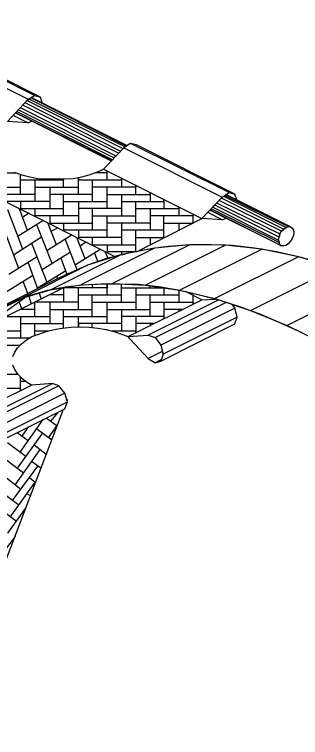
# Model space of a CAD drawing. Extents: x 636183 to 639890, y 299162 to 300538.
# Drawn here: x 636345.9 to 636369.7, y 299169 to 299228.9 of the extents above; entities that cross this region are included whole.
import ezdxf

# ---------------------------------------------------------------- set-up
doc = ezdxf.new("R2010")
doc.units = 0
doc.layers.add('Default', color=7, linetype='Continuous')

msp = doc.modelspace()

# ---------------------------------------------------------------- linework, layer by layer
at = {"layer": 'Default'}
for p, q in [((636354.261, 299208.834), (636314.107, 299228.946)), ((636347.58, 299222.23), (636339.396, 299226.323)), ((636348.07, 299222.091), (636339.886, 299226.218)), ((636338.836, 299225.973), (636347.056, 299221.916)), ((636345.342, 299220.062), (636347.056, 299221.916)), ((636346.951, 299221.811), (636347.161, 299221.916)), ((636354.891, 299217.823), (636346.951, 299221.811)), ((636347.056, 299221.916), (636347.58, 299222.23)), ((636347.161, 299221.916), (636355.101, 299217.963)), ((636347.266, 299222.021), (636347.336, 299222.056)), ((636355.205, 299218.033), (636347.266, 299222.021)), ((636347.336, 299222.056), (636355.275, 299218.068)), ((636347.58, 299222.23), (636348.07, 299222.091)), ((636348.21, 299221.636), (636348.07, 299222.091)), ((636346.391, 299221.216), (636354.331, 299217.229)), ((636354.541, 299217.439), (636346.601, 299221.426)), ((636346.776, 299221.636), (636354.716, 299217.613)), ((636345.797, 299220.586), (636347.056, 299219.957)), ((636346.006, 299220.796), (636353.946, 299216.809)), ((636353.946, 299216.844), (636346.006, 299220.796)), ((636346.216, 299221.041), (636346.111, 299220.901)), ((636346.111, 299220.901), (636354.016, 299216.914)), ((636354.156, 299217.054), (636346.216, 299221.041)), ((636347.056, 299219.957), (636345.342, 299220.062)), ((636347.056, 299219.957), (636347.336, 299220.097)), ((636355.555, 299218.243), (636354.996, 299217.893)), ((636363.74, 299214.186), (636355.555, 299218.243)), ((636356.045, 299218.138), (636355.555, 299218.243)), ((636354.996, 299217.893), (636353.317, 299216.109)), ((636354.996, 299217.893), (636363.145, 299213.801)), ((636355.101, 299217.963), (636355.205, 299218.033)), ((636364.195, 299214.046), (636356.045, 299218.138)), ((636354.331, 299217.229), (636354.156, 299217.054)), ((636354.016, 299216.914), (636353.946, 299216.844)), ((636345.237, 299215.795), (636346.041, 299215.795)), ((636345.902, 299215.865), (636346.531, 299215.655)), ((636352.128, 299215.655), (636352.757, 299215.865)), ((636353.597, 299215.795), (636352.617, 299215.795)), ((636352.757, 299215.865), (636353.317, 299216.109)), ((636353.317, 299216.109), (636361.466, 299212.017)), ((636353.597, 299215.235), (636353.597, 299215.935)), ((636346.426, 299214.011), (636346.426, 299215.655)), ((636346.426, 299215.235), (636349.994, 299215.235)), ((636346.531, 299215.655), (636347.196, 299215.48)), ((636347.196, 299215.48), (636347.86, 299215.34)), ((636347.615, 299215.235), (636347.615, 299213.416)), ((636347.86, 299215.34), (636348.595, 299215.305)), ((636348.595, 299215.305), (636349.329, 299215.305)), ((636348.84, 299215.305), (636348.84, 299215.235)), ((636349.329, 299215.305), (636350.064, 299215.305)), ((636349.994, 299214.605), (636349.994, 299215.305)), ((636350.064, 299215.305), (636350.798, 299215.34)), ((636350.798, 299215.34), (636351.498, 299215.48)), ((636351.218, 299215.41), (636351.218, 299215.235)), ((636351.218, 299214.011), (636351.218, 299215.41)), ((636351.218, 299215.235), (636354.786, 299215.235)), ((636351.498, 299215.48), (636352.128, 299215.655)), ((636352.372, 299215.235), (636352.372, 299213.416)), ((636354.786, 299215.34), (636354.786, 299214.605)), ((636342.859, 299214.605), (636346.426, 299214.605)), ((636347.615, 299214.605), (636351.218, 299214.605)), ((636348.84, 299214.605), (636348.84, 299212.857)), ((636355.975, 299214.605), (636352.372, 299214.605)), ((636353.597, 299212.857), (636353.597, 299214.605)), ((636355.975, 299214.78), (636355.975, 299214.605)), ((636355.975, 299214.011), (636355.975, 299214.78)), ((636347.615, 299214.011), (636344.048, 299214.011)), ((636352.372, 299214.011), (636348.84, 299214.011)), ((636349.994, 299212.227), (636349.994, 299214.011)), ((636353.597, 299214.011), (636357.164, 299214.011)), ((636354.786, 299214.011), (636354.786, 299212.227)), ((636357.164, 299214.186), (636357.164, 299213.416)), ((636357.164, 299214.011), (636357.164, 299214.186)), ((636363.145, 299213.801), (636363.74, 299214.186)), ((636363.46, 299214.011), (636363.39, 299213.941)), ((636368.812, 299211.318), (636363.46, 299214.011)), ((636363.74, 299214.186), (636364.195, 299214.046)), ((636364.369, 299213.556), (636364.195, 299214.046)), ((636348.84, 299213.416), (636345.237, 299213.416)), ((636346.426, 299213.416), (636346.426, 299212.787)), ((636349.994, 299213.416), (636353.597, 299213.416)), ((636351.218, 299213.416), (636351.218, 299211.632)), ((636354.786, 299213.416), (636358.318, 299213.416)), ((636355.975, 299211.632), (636355.975, 299213.416)), ((636358.318, 299213.556), (636358.318, 299212.857)), ((636358.318, 299213.416), (636358.318, 299213.556)), ((636361.466, 299212.017), (636363.145, 299213.801)), ((636368.077, 299210.968), (636362.9, 299213.521)), ((636363.075, 299213.731), (636368.252, 299211.143)), ((636363.25, 299213.871), (636368.462, 299211.283)), ((636363.39, 299213.941), (636368.637, 299211.353)), ((636346.321, 299212.857), (636346.986, 299211.038)), ((636346.426, 299212.857), (636349.994, 299212.857)), ((636347.615, 299212.857), (636347.615, 299212.192)), ((636354.786, 299212.857), (636351.218, 299212.857)), ((636352.372, 299212.857), (636352.372, 299211.038)), ((636355.975, 299212.857), (636359.543, 299212.857)), ((636357.164, 299212.857), (636357.164, 299211.038)), ((636359.543, 299212.996), (636359.543, 299212.227)), ((636359.543, 299212.857), (636359.543, 299212.996)), ((636362.236, 299212.822), (636362.166, 299212.752)), ((636367.867, 299210.023), (636362.236, 299212.822)), ((636362.551, 299213.136), (636362.376, 299212.961)), ((636362.376, 299212.961), (636367.832, 299210.233)), ((636367.867, 299210.478), (636362.551, 299213.136)), ((636362.691, 299213.311), (636367.937, 299210.758)), ((636346.601, 299209.464), (636345.377, 299212.752)), ((636347.126, 299212.472), (636346.601, 299212.122)), ((636351.218, 299212.227), (636347.615, 299212.227)), ((636348.84, 299212.227), (636348.84, 299211.597)), ((636352.372, 299212.227), (636355.975, 299212.227)), ((636353.597, 299210.443), (636353.597, 299212.227)), ((636360.732, 299212.227), (636357.164, 299212.227)), ((636358.318, 299210.443), (636358.318, 299212.227)), ((636360.732, 299211.632), (636360.732, 299212.402)), ((636360.732, 299212.402), (636360.732, 299212.227)), ((636361.956, 299212.542), (636363.145, 299211.912)), ((636368.077, 299209.744), (636362.131, 299212.717)), ((636362.166, 299212.752), (636367.937, 299209.848)), ((636346.216, 299210.583), (636348.28, 299211.842)), ((636349.399, 299209.848), (636348.7, 299211.667)), ((636348.84, 299211.632), (636352.372, 299211.632)), ((636349.994, 299211.632), (636349.994, 299211.003)), ((636357.164, 299211.632), (636353.597, 299211.632)), ((636354.786, 299211.632), (636354.786, 299209.848)), ((636356.045, 299209.254), (636361.466, 299212.017)), ((636358.318, 299211.632), (636360.732, 299211.632)), ((636359.543, 299211.632), (636359.543, 299211.038)), ((636363.145, 299211.912), (636361.466, 299212.017)), ((636363.145, 299211.912), (636363.495, 299212.052)), ((636345.027, 299211.143), (636346.251, 299207.89)), ((636347.755, 299211.527), (636349.015, 299208.31)), ((636349.504, 299211.248), (636348.98, 299210.968)), ((636353.597, 299211.038), (636349.994, 299211.038)), ((636351.218, 299211.038), (636351.218, 299210.408)), ((636358.318, 299211.038), (636354.786, 299211.038)), ((636355.975, 299209.254), (636355.975, 299211.038)), ((636359.543, 299211.038), (636359.543, 299211.003)), ((636368.252, 299211.143), (636368.077, 299210.968)), ((636368.077, 299210.968), (636368.252, 299211.143)), ((636368.252, 299211.143), (636368.462, 299211.283)), ((636368.462, 299211.283), (636368.637, 299211.353)), ((636368.637, 299211.353), (636368.812, 299211.318)), ((636368.637, 299211.353), (636368.812, 299211.318)), ((636368.812, 299211.318), (636368.952, 299211.213)), ((636368.952, 299211.213), (636369.056, 299211.038)), ((636369.056, 299211.038), (636369.091, 299210.863)), ((636348.175, 299210.478), (636345.832, 299208.974)), ((636348.595, 299209.359), (636350.693, 299210.688)), ((636351.078, 299210.478), (636351.743, 299208.694)), ((636354.786, 299210.443), (636351.218, 299210.443)), ((636352.372, 299210.443), (636352.372, 299209.814)), ((636355.975, 299210.443), (636358.318, 299210.443)), ((636357.164, 299210.443), (636357.164, 299209.848)), ((636367.832, 299210.233), (636367.867, 299210.478)), ((636367.937, 299210.758), (636367.867, 299210.478)), ((636367.867, 299210.478), (636367.937, 299210.758)), ((636367.937, 299210.758), (636368.077, 299210.968)), ((636369.056, 299210.618), (636368.952, 299210.373)), ((636369.091, 299210.863), (636369.056, 299210.618)), ((636348.63, 299206.701), (636347.371, 299209.953)), ((636351.113, 299207.75), (636350.134, 299210.338)), ((636351.358, 299209.744), (636351.848, 299210.093)), ((636352.372, 299209.848), (636355.975, 299209.848)), ((636353.597, 299209.848), (636353.597, 299209.219)), ((636354.016, 299206.631), (636360.452, 299209.848)), ((636363.425, 299209.814), (636356.779, 299206.491)), ((636357.164, 299209.848), (636357.164, 299209.814)), ((636360.452, 299209.848), (636357.549, 299209.569)), ((636360.452, 299209.848), (636358.703, 299209.709)), ((636362.236, 299209.848), (636360.452, 299209.848)), ((636363.425, 299209.814), (636360.452, 299209.848)), ((636364.02, 299209.779), (636362.236, 299209.848)), ((636366.433, 299209.464), (636363.425, 299209.814)), ((636367.832, 299210.233), (636367.867, 299210.023)), ((636367.867, 299210.023), (636367.832, 299210.233)), ((636367.937, 299209.848), (636367.867, 299210.023)), ((636367.937, 299209.848), (636368.077, 299209.744)), ((636368.077, 299209.744), (636367.937, 299209.848)), ((636368.637, 299209.918), (636368.462, 299209.779)), ((636368.812, 299210.128), (636368.637, 299209.918)), ((636368.952, 299210.373), (636368.812, 299210.128)), ((636348.21, 299207.785), (636350.554, 299209.254)), ((636353.072, 299209.464), (636350.973, 299208.17)), ((636357.549, 299209.569), (636351.428, 299206.526)), ((636353.701, 299208.694), (636353.457, 299209.254)), ((636355.94, 299209.254), (636353.597, 299209.254)), ((636357.549, 299209.569), (636354.716, 299209.009)), ((636354.786, 299209.254), (636354.786, 299209.009)), ((636355.275, 299209.149), (636356.954, 299209.464)), ((636356.954, 299209.464), (636357.199, 299209.499)), ((636358.703, 299209.709), (636358.004, 299209.604)), ((636359.613, 299206.071), (636366.433, 299209.464)), ((636365.839, 299209.569), (636364.02, 299209.779)), ((636367.657, 299209.254), (636365.839, 299209.569)), ((636369.476, 299208.834), (636366.433, 299209.464)), ((636369.476, 299208.834), (636367.657, 299209.254)), ((636368.252, 299209.744), (636368.077, 299209.744)), ((636368.462, 299209.779), (636368.252, 299209.744)), ((636345.447, 299207.4), (636347.79, 299208.869)), ((636348.91, 299206.106), (636354.716, 299209.009)), ((636349.749, 299208.799), (636350.274, 299207.365)), ((636354.716, 299209.009), (636351.988, 299208.135)), ((636353.631, 299208.729), (636351.988, 299208.135)), ((636352.547, 299209.149), (636352.827, 299208.414)), ((636354.436, 299208.904), (636353.631, 299208.729)), ((636354.191, 299208.834), (636354.226, 299208.869)), ((636354.716, 299209.009), (636354.926, 299209.044)), ((636354.926, 299209.044), (636355.275, 299209.149)), ((636369.476, 299208.834), (636362.551, 299205.371)), ((636371.365, 299208.344), (636369.476, 299208.834)), ((636372.589, 299207.925), (636369.476, 299208.834)), ((636351.988, 299208.135), (636346.531, 299205.406)), ((636347.021, 299208.414), (636347.825, 299206.211)), ((636351.988, 299208.135), (636349.399, 299206.98)), ((636350.414, 299207.47), (636351.988, 299208.135)), ((636350.169, 299207.68), (636347.825, 299206.246)), ((636350.414, 299207.47), (636349.504, 299207.015)), ((636365.489, 299204.392), (636372.589, 299207.925)), ((636349.399, 299206.98), (636344.293, 299204.427)), ((636345.097, 299205.861), (636347.405, 299207.295)), ((636347.021, 299205.791), (636346.636, 299206.805)), ((636349.434, 299207.19), (636349.469, 299207.015)), ((636349.994, 299206.281), (636334.499, 299198.516)), ((636348.7, 299206.071), (636350.134, 299206.351)), ((636348.91, 299206.106), (636351.428, 299206.526)), ((636349.749, 299206.246), (636349.784, 299206.176)), ((636349.994, 299206.281), (636349.994, 299205.092)), ((636349.994, 299206.281), (636349.994, 299206.281)), ((636350.029, 299206.281), (636349.994, 299206.281)), ((636353.597, 299206.281), (636350.029, 299206.281)), ((636350.134, 299206.351), (636351.603, 299206.526)), ((636351.218, 299204.462), (636351.218, 299206.281)), ((636351.428, 299206.526), (636354.016, 299206.631)), ((636351.603, 299206.526), (636353.107, 299206.596)), ((636352.372, 299206.561), (636352.372, 299206.281)), ((636353.107, 299206.596), (636354.646, 299206.596)), ((636353.597, 299206.596), (636353.597, 299206.281)), ((636353.597, 299205.686), (636353.597, 299206.596)), ((636354.016, 299206.631), (636356.779, 299206.491)), ((636354.646, 299206.596), (636356.22, 299206.561)), ((636354.786, 299205.092), (636354.786, 299206.596)), ((636354.786, 299206.281), (636358.214, 299206.281)), ((636355.975, 299206.281), (636355.975, 299204.462)), ((636356.22, 299206.561), (636357.864, 299206.386)), ((636356.779, 299206.491), (636359.613, 299206.071)), ((636357.164, 299206.281), (636357.164, 299206.421)), ((636357.864, 299206.386), (636359.508, 299206.106)), ((636358.214, 299206.281), (636358.318, 299206.246)), ((636358.318, 299206.246), (636358.318, 299205.686)), ((636375.667, 299206.701), (636368.532, 299203.133)), ((636345.972, 299205.197), (636347.336, 299205.686)), ((636346.531, 299205.406), (636348.91, 299206.106)), ((636347.126, 299205.546), (636347.021, 299205.791)), ((636347.336, 299205.686), (636348.7, 299206.071)), ((636347.965, 299205.826), (636348.14, 299205.336)), ((636348.84, 299205.651), (636348.84, 299205.686)), ((636349.994, 299205.686), (636348.84, 299205.686)), ((636351.218, 299205.686), (636354.786, 299205.686)), ((636352.372, 299203.902), (636352.372, 299205.686)), ((636355.975, 299205.686), (636359.543, 299205.686)), ((636357.164, 299203.902), (636357.164, 299205.686)), ((636359.508, 299206.106), (636361.152, 299205.721)), ((636359.543, 299206.071), (636359.543, 299205.092)), ((636359.613, 299206.071), (636362.551, 299205.371)), ((636361.466, 299205.267), (636360.102, 299205.966)), ((636360.732, 299204.882), (636360.732, 299205.651)), ((636361.152, 299205.721), (636362.865, 299205.267)), ((636346.601, 299205.406), (636342.229, 299203.203)), ((636344.293, 299204.427), (636346.531, 299205.406)), ((636344.502, 299203.832), (636346.741, 299205.441)), ((636344.712, 299204.637), (636345.972, 299205.197)), ((636346.286, 299205.127), (636346.531, 299204.497)), ((636346.776, 299205.476), (636346.426, 299205.231)), ((636346.531, 299205.406), (636346.601, 299205.406)), ((636346.741, 299205.441), (636346.776, 299205.476)), ((636347.336, 299204.917), (636347.126, 299205.546)), ((636347.615, 299205.092), (636347.58, 299205.057)), ((636347.615, 299203.902), (636347.615, 299205.092)), ((636347.615, 299205.057), (636347.615, 299205.092)), ((636351.218, 299205.092), (636347.615, 299205.092)), ((636348.84, 299205.092), (636348.84, 299203.308)), ((636352.372, 299205.092), (636355.975, 299205.092)), ((636353.597, 299203.308), (636353.597, 299205.092)), ((636355.345, 299202.224), (636361.466, 299205.267)), ((636362.83, 299205.231), (636357.024, 299202.328)), ((636357.164, 299205.092), (636360.732, 299205.092)), ((636357.584, 299202.154), (636363.46, 299205.057)), ((636358.318, 299205.092), (636358.318, 299203.693)), ((636360.732, 299205.092), (636360.732, 299204.882)), ((636361.466, 299205.267), (636362.586, 299205.336)), ((636362.551, 299205.371), (636365.489, 299204.392)), ((636362.865, 299205.267), (636364.579, 299204.707)), ((636346.426, 299204.462), (636346.426, 299204.497)), ((636346.426, 299204.462), (636346.426, 299204.462)), ((636347.615, 299204.462), (636346.426, 299204.462)), ((636348.84, 299204.462), (636352.372, 299204.462)), ((636349.994, 299202.923), (636349.994, 299204.462)), ((636353.597, 299204.462), (636357.164, 299204.462)), ((636354.786, 299204.462), (636354.786, 299202.678)), ((636364.195, 299204.567), (636358.074, 299201.524)), ((636359.927, 299204.462), (636358.318, 299204.462)), ((636359.543, 299204.462), (636359.543, 299204.322)), ((636363.95, 299204.882), (636364.195, 299204.567)), ((636364.404, 299203.832), (636364.195, 299204.567)), ((636364.579, 299204.707), (636366.328, 299204.077)), ((636365.489, 299204.392), (636368.532, 299203.133)), ((636345.237, 299203.902), (636348.84, 299203.902)), ((636346.426, 299203.902), (636346.426, 299202.118)), ((636349.994, 299203.902), (636353.597, 299203.902)), ((636351.218, 299203.028), (636351.218, 299203.902)), ((636358.318, 299203.902), (636354.786, 299203.902)), ((636355.975, 299203.902), (636355.975, 299202.503)), ((636364.404, 299203.832), (636358.248, 299200.755)), ((636364.195, 299203.273), (636364.404, 299203.832)), ((636366.328, 299204.077), (636368.042, 299203.343)), ((636346.426, 299203.308), (636349.994, 299203.308)), ((636347.615, 299202.293), (636347.615, 299203.308)), ((636351.218, 299203.308), (636351.218, 299203.028)), ((636354.786, 299203.308), (636351.218, 299203.308)), ((636352.372, 299202.958), (636352.372, 299203.308)), ((636357.549, 299203.308), (636355.975, 299203.308)), ((636357.164, 299203.308), (636357.164, 299203.098)), ((636358.074, 299200.195), (636364.195, 299203.273)), ((636368.042, 299203.343), (636369.826, 299202.538)), ((636346.426, 299202.678), (636342.859, 299202.678)), ((636348.735, 299202.678), (636347.615, 299202.678)), ((636347.93, 299202.433), (636348.56, 299202.643)), ((636348.56, 299202.643), (636349.224, 299202.818)), ((636349.224, 299202.818), (636349.889, 299202.923)), ((636349.889, 299202.923), (636350.623, 299202.993)), ((636350.623, 299202.993), (636351.393, 299203.028)), ((636351.393, 299203.028), (636352.092, 299202.993)), ((636352.092, 299202.993), (636352.827, 299202.923)), ((636352.827, 299202.923), (636353.527, 299202.818)), ((636353.527, 299202.818), (636354.156, 299202.643)), ((636355.975, 299202.678), (636353.981, 299202.678)), ((636354.156, 299202.643), (636354.786, 299202.433)), ((636355.975, 299202.503), (636355.975, 299202.678)), ((636368.532, 299203.133), (636371.575, 299201.664)), ((636344.048, 299202.118), (636347.231, 299202.118)), ((636346.916, 299201.944), (636347.371, 299202.224)), ((636347.371, 299202.224), (636347.93, 299202.433)), ((636354.786, 299202.433), (636355.345, 299202.224)), ((636355.345, 299202.224), (636357.024, 299202.328)), ((636355.485, 299202.049), (636355.345, 299202.224)), ((636355.52, 299202.014), (636355.485, 299202.049)), ((636357.024, 299200.405), (636355.52, 299202.014)), ((636357.024, 299202.328), (636357.584, 299202.154)), ((636357.584, 299202.154), (636358.074, 299201.524)), ((636345.237, 299201.524), (636346.391, 299201.524)), ((636346.181, 299201.279), (636346.496, 299201.629)), ((636346.496, 299201.629), (636346.916, 299201.944)), ((636358.074, 299201.524), (636358.248, 299200.755)), ((636345.797, 299200.58), (636345.936, 299200.929)), ((636345.936, 299200.929), (636346.181, 299201.279)), ((636358.179, 299200.999), (636357.024, 299200.405)), ((636358.248, 299200.755), (636358.179, 299200.999)), ((636357.024, 299200.405), (636357.584, 299200.055)), ((636358.109, 299200.335), (636357.584, 299200.055)), ((636357.584, 299200.055), (636358.074, 299200.195)), ((636358.248, 299200.755), (636358.074, 299200.195)), ((636358.074, 299200.195), (636358.109, 299200.335)), ((636345.936, 299199.495), (636345.797, 299199.845)), ((636345.237, 299199.111), (636346.181, 299199.111)), ((636346.181, 299199.145), (636345.936, 299199.495)), ((636346.496, 299198.796), (636346.181, 299199.145)), ((636346.426, 299197.746), (636346.426, 299198.866)), ((636346.426, 299198.516), (636346.881, 299198.516)), ((636346.496, 299198.796), (636346.916, 299198.481)), ((636346.916, 299198.481), (636347.371, 299198.201)), ((636347.371, 299198.201), (636341.25, 299195.158)), ((636346.426, 299197.921), (636342.859, 299197.921)), ((636342.963, 299195.298), (636349.085, 299198.341)), ((636349.609, 299198.131), (636343.488, 299195.088)), ((636349.085, 299198.341), (636347.371, 299198.201)), ((636349.609, 299198.131), (636349.085, 299198.341)), ((636350.099, 299197.537), (636349.609, 299198.131)), ((636350.099, 299197.537), (636343.978, 299194.459)), ((636350.309, 299196.802), (636350.099, 299197.537)), ((636344.153, 299193.724), (636350.309, 299196.802)), ((636350.099, 299196.242), (636350.309, 299196.802)), ((636350.239, 299196.977), (636350.274, 299197.047)), ((636350.309, 299197.012), (636350.274, 299196.907)), ((636349.959, 299196.172), (636339.571, 299168.96)), ((636343.978, 299193.164), (636350.099, 299196.242)), ((636348.56, 299195.473), (636349.469, 299194.808)), ((636348.945, 299195.193), (636349.504, 299195.893)), ((636348.28, 299195.333), (636346.356, 299192.64)), ((636348.735, 299193.829), (636349.469, 299194.843)), ((636347.056, 299193.584), (636346.146, 299194.249)), ((636346.566, 299193.969), (636347.091, 299194.738)), ((636349.015, 299193.619), (636347.755, 299194.563)), ((636346.181, 299191.311), (636348.245, 299194.179)), ((636346.881, 299192.255), (636345.342, 299193.409)), ((636347.545, 299193.234), (636348.56, 299192.465)), ((636348.035, 299192.85), (636345.972, 299189.946)), ((636348.595, 299192.535), (636348.56, 299192.5)), ((636345.167, 299192.045), (636346.671, 299190.926)), ((636348.105, 299191.311), (636347.336, 299191.87)), ((636345.762, 299188.617), (636347.86, 299191.486)), ((636344.992, 299190.716), (636346.461, 299189.562)), ((636345.552, 299187.253), (636347.65, 299190.156)), ((636347.161, 299190.541), (636347.65, 299190.156)), ((636346.286, 299188.233), (636344.782, 299189.352)), ((636346.986, 299189.177), (636347.266, 299189.002)), ((636346.986, 299188.268), (636346.951, 299188.268)), ((636344.607, 299188.023), (636346.076, 299186.903)), ((636345.377, 299185.924), (636346.846, 299187.953)), ((636346.811, 299187.848), (636346.776, 299187.848)), ((636346.286, 299186.519), (636346.286, 299186.519)), ((636345.972, 299185.644), (636345.167, 299184.595))]:
    msp.add_line(p, q, dxfattribs=at)

doc.saveas('drawing.dxf')
